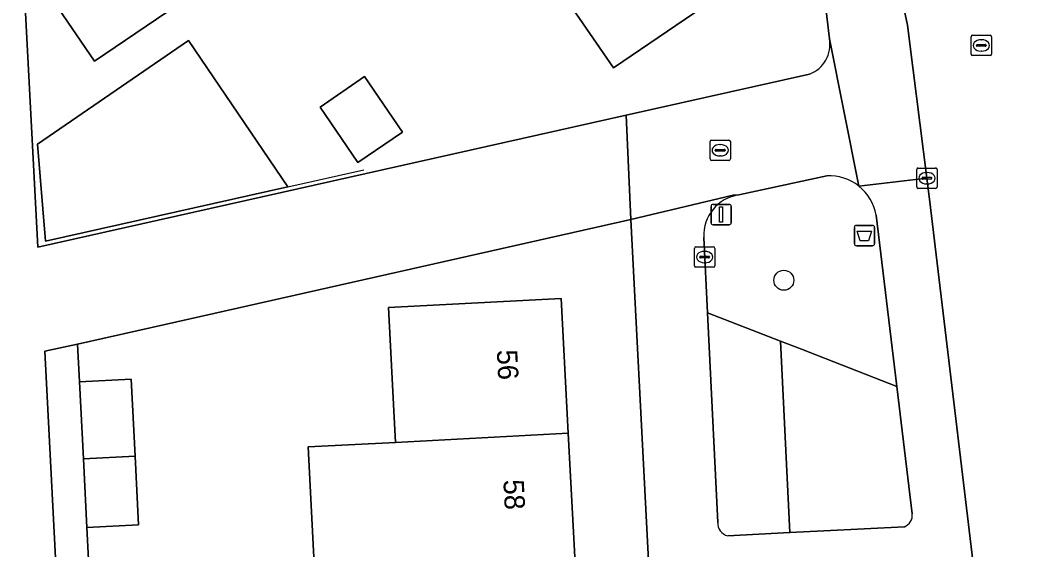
# Model space of a CAD drawing. Extents: x 158086 to 159499, y 382904 to 383981.
# Drawn here: x 158934.56 to 158984.5, y 383543.17 to 383569.13 of the extents above; entities that cross this region are included whole.
import ezdxf

# ---------------------------------------------------------------- set-up
doc = ezdxf.new("R2010")
doc.units = 0
for name, color, linetype in [('IMGEO_Afvalbak', 7, 'Continuous'), ('IMGEO_Boom', 7, 'Continuous'), ('IMGEO_Erf', 7, 'Continuous'), ('IMGEO_Groenvoorziening', 7, 'Continuous'), ('IMGEO_Kolk', 7, 'Continuous'), ('IMGEO_Lichtmast', 7, 'Continuous'), ('IMGEO_Muur', 7, 'Continuous'), ('IMGEO_Pand', 7, 'Continuous'), ('IMGEO_Pand_nummerreeks', 7, 'Continuous'), ('IMGEO_Rijbaan_lokaal_open', 7, 'Continuous'), ('IMGEO_Rioolput', 7, 'Continuous'), ('IMGEO_Voetpad_open', 7, 'Continuous')]:
    doc.layers.add(name, color=color, linetype=linetype)

msp = doc.modelspace()

# ---------------------------------------------------------------- linework, layer by layer
at = {"layer": 'IMGEO_Afvalbak'}
for p, q in [((158975.459, 383558.174), (158975.459, 383558.974)), ((158975.459, 383558.974), (158975.459, 383558.174)), ((158975.559, 383559.074), (158976.349, 383559.074)), ((158976.349, 383559.074), (158975.559, 383559.074)), ((158976.449, 383558.974), (158976.449, 383558.174)), ((158976.449, 383558.174), (158976.449, 383558.974)), ((158976.349, 383558.074), (158975.559, 383558.074)), ((158975.559, 383558.074), (158976.349, 383558.074))]:
    msp.add_line(p, q, dxfattribs=at)
msp.add_lwpolyline([(158975.602, 383558.788), (158976.306, 383558.788), (158976.157, 383558.318), (158975.751, 383558.318), (158975.602, 383558.788)], dxfattribs=at)
for centre, start, end in [((158975.559, 383558.974), 90, 180), ((158975.559, 383558.974), 90, 180), ((158976.349, 383558.974), 0, 90), ((158976.349, 383558.974), 360, 90), ((158975.559, 383558.174), 180, 270), ((158975.559, 383558.174), 180, 270), ((158976.349, 383558.174), 270, 0), ((158976.349, 383558.174), 270, 0)]:
    msp.add_arc(centre, 0.1, start, end, dxfattribs=at)
at = {"layer": 'IMGEO_Boom'}
msp.add_circle((158972.001, 383556.383), 0.489, dxfattribs=at)
at = {"layer": 'IMGEO_Erf'}
for points in [[(158974.237, 383568.221), (158973.6, 383573.586), (158919.597, 383652.499)], [(158934.612, 383573.241), (158935.418, 383558.013), (158964.263, 383564.478), (158973.267, 383566.496)], [(158970.67, 383571.594), (158963.643, 383566.795), (158960.823, 383570.924)], [(158967.573, 383500), (158964.491, 383559.355), (158941.721, 383554.23), (158937.365, 383553.243), (158937.459, 383551.398), (158939.992, 383551.527), (158940.185, 383547.757), (158940.357, 383544.392), (158937.824, 383544.262), (158938.116, 383538.583), (158940.667, 383538.713), (158940.853, 383535.086), (158941.031, 383531.598), (158938.48, 383531.469), (158938.761, 383525.719), (158941.312, 383525.849), (158941.506, 383522.067), (158941.673, 383518.797), (158939.122, 383518.666), (158939.428, 383512.981), (158941.966, 383513.111), (158942.15, 383509.514)], [(158952.5, 383510.064), (158952.164, 383516.386), (158954.606, 383516.516), (158954.283, 383522.746), (158953.94, 383529.354), (158951.568, 383529.231), (158951.236, 383535.639), (158953.608, 383535.762), (158953.281, 383542.068), (158949.007, 383541.841), (158948.669, 383548.208), (158952.951, 383548.435), (158952.87, 383549.988), (158952.608, 383555.044), (158961.084, 383555.481), (158961.429, 383548.885), (158961.762, 383542.518), (158962.091, 383536.212), (158962.426, 383529.805), (158962.771, 383523.197), (158963.097, 383516.967), (158963.428, 383510.644)]]:
    msp.add_lwpolyline(points, dxfattribs=at)
for points in [[(158934.612, 383573.241), (158937.044, 383574.902), (158938.377, 383572.95), (158942.122, 383575.507), (158944.287, 383576.985), (158946.285, 383574.058), (158944.12, 383572.58), (158944.781, 383571.612), (158938.202, 383567.12), (158935.543, 383571.015), (158935.095, 383570.709)], [(158947.679, 383560.966), (158935.791, 383558.299), (158935.401, 383563.058), (158942.8, 383568.138)], [(158951.435, 383566.368), (158953.295, 383563.644), (158951.115, 383562.156), (158949.258, 383564.877)]]:
    msp.add_lwpolyline(points, close=True, dxfattribs=at)
msp.add_arc((158972.719, 383567.939), 1.544, 290.784, 10.5163, dxfattribs=at)
at = {"layer": 'IMGEO_Groenvoorziening'}
for points in [[(158974.107, 383561.51), (158969.791, 383560.564)], [(158968.078, 383558.484), (158968.259, 383554.793), (158971.831, 383553.404), (158972.861, 383553.003), (158977.545, 383551.181), (158976.533, 383559.572)], [(158969.249, 383543.857), (158972.292, 383544.012), (158971.831, 383553.404), (158968.259, 383554.793), (158968.763, 383544.51)], [(158978.299, 383544.935), (158977.545, 383551.181), (158972.861, 383553.003), (158971.831, 383553.404), (158972.292, 383544.012), (158973.956, 383544.097), (158977.915, 383544.298)]]:
    msp.add_lwpolyline(points, dxfattribs=at)
for centre, radius, start, end in [((158974.207, 383559.147), 2.365, 51.3849, 92.4228), ((158974.207, 383559.148), 2.365, 10.3363, 51.366), ((158970.065, 383558.593), 1.99, 97.9223, 183.1308), ((158977.701, 383544.861), 0.602, 290.7838, 7.0509), ((158969.378, 383544.46), 0.617, 175.3801, 257.9374)]:
    msp.add_arc(centre, radius, start, end, dxfattribs=at)
at = {"layer": 'IMGEO_Kolk'}
for p, q in [((158978.519, 383560.961), (158978.519, 383561.813)), ((158978.594, 383561.887), (158979.446, 383561.887)), ((158979.007, 383561.667), (158979.032, 383561.667)), ((158979.52, 383561.813), (158979.52, 383560.961)), ((158978.778, 383561.381), (158978.778, 383561.393)), ((158979.216, 383561.344), (158978.818, 383561.344)), ((158978.821, 383561.43), (158979.219, 383561.43)), ((158979.262, 383561.393), (158979.262, 383561.381)), ((158979.446, 383560.887), (158978.594, 383560.887)), ((158979.03, 383561.107), (158979.005, 383561.107)), ((158967.616, 383557.095), (158967.616, 383557.947)), ((158967.691, 383558.021), (158968.543, 383558.021)), ((158968.104, 383557.801), (158968.129, 383557.801)), ((158968.617, 383557.947), (158968.617, 383557.095)), ((158967.875, 383557.515), (158967.875, 383557.527)), ((158968.313, 383557.478), (158967.915, 383557.478)), ((158967.918, 383557.564), (158968.316, 383557.564)), ((158968.127, 383557.241), (158968.102, 383557.241)), ((158968.359, 383557.527), (158968.359, 383557.515)), ((158968.543, 383557.021), (158967.691, 383557.021))]:
    msp.add_line(p, q, dxfattribs=at)
for points in [[(158978.519, 383560.961), (158978.519, 383561.813)], [(158978.594, 383561.887), (158979.446, 383561.887)], [(158979.52, 383561.813), (158979.52, 383560.961)], [(158979.446, 383560.887), (158978.594, 383560.887)], [(158967.616, 383557.095), (158967.616, 383557.947)], [(158967.691, 383558.021), (158968.543, 383558.021)], [(158968.617, 383557.947), (158968.617, 383557.095)], [(158968.543, 383557.021), (158967.691, 383557.021)]]:
    msp.add_lwpolyline(points, dxfattribs=at)
for centre, radius, start, end in [((158978.596, 383561.811), 0.0765, 91.552, 178.448), ((158978.596, 383561.811), 0.0765, 91.552, 178.448), ((158979.444, 383561.811), 0.0765, 1.552, 88.448), ((158979.444, 383561.811), 0.0765, 1.552, 88.448), ((158978.818, 383561.39), 0.0403, 85.8775, 175.7526), ((158978.815, 383561.38), 0.0366, 178.938, 274.7102), ((158979.219, 383561.387), 0.043, 264.8664, 352.4533), ((158979.223, 383561.392), 0.0386, 1.7309, 96.639), ((158978.596, 383560.963), 0.0765, 181.552, 268.448), ((158978.596, 383560.963), 0.0765, 181.552, 268.448), ((158979.444, 383560.963), 0.0765, 271.552, 358.448), ((158979.444, 383560.963), 0.0765, 271.552, 358.448), ((158967.693, 383557.945), 0.0765, 91.552, 178.448), ((158967.693, 383557.945), 0.0765, 91.552, 178.448), ((158968.541, 383557.945), 0.0765, 1.552, 88.448), ((158968.541, 383557.945), 0.0765, 1.552, 88.448), ((158967.915, 383557.524), 0.0403, 85.8775, 175.7526), ((158967.912, 383557.514), 0.0366, 178.938, 274.7102), ((158968.316, 383557.521), 0.043, 264.8664, 352.4533), ((158968.32, 383557.526), 0.0386, 1.7309, 96.639), ((158967.693, 383557.097), 0.0765, 181.552, 268.448), ((158967.693, 383557.097), 0.0765, 181.552, 268.448), ((158968.541, 383557.097), 0.0765, 271.552, 358.448), ((158968.541, 383557.097), 0.0765, 271.552, 358.448)]:
    msp.add_arc(centre, radius, start, end, dxfattribs=at)
for centre, major_axis, ratio, start_param, end_param in [((158979.006, 383561.387), (-0.387, 0.002), 0.722429, 4.712389, 7.853982), ((158979.031, 383561.387), (-0.39, 0.002), 0.717154, 1.570796, 4.712389), ((158968.103, 383557.521), (-0.387, 0.002), 0.722429, 4.712389, 7.853982), ((158968.128, 383557.521), (-0.39, 0.002), 0.717154, 1.570796, 4.712389)]:
    msp.add_ellipse(centre, major_axis=major_axis, ratio=ratio, start_param=start_param, end_param=end_param, dxfattribs=at)
at = {"layer": 'IMGEO_Lichtmast'}
for p, q in [((158968.431, 383559.205), (158968.431, 383560.005)), ((158968.431, 383560.005), (158968.431, 383559.205)), ((158968.531, 383560.105), (158969.321, 383560.105)), ((158969.321, 383560.105), (158968.531, 383560.105)), ((158969.421, 383560.005), (158969.421, 383559.205)), ((158969.421, 383559.205), (158969.421, 383560.005)), ((158969.321, 383559.105), (158968.531, 383559.105)), ((158968.531, 383559.105), (158969.321, 383559.105))]:
    msp.add_line(p, q, dxfattribs=at)
msp.add_lwpolyline([(158968.851, 383559.98), (158969.001, 383559.98), (158969.001, 383559.23), (158968.851, 383559.23), (158968.851, 383559.98)], dxfattribs=at)
for centre, start, end in [((158968.531, 383560.005), 90, 180), ((158968.531, 383560.005), 90, 180), ((158969.321, 383560.005), 0, 90), ((158969.321, 383560.005), 360, 90), ((158968.531, 383559.205), 180, 270), ((158968.531, 383559.205), 180, 270), ((158969.321, 383559.205), 270, 0), ((158969.321, 383559.205), 270, 0)]:
    msp.add_arc(centre, 0.1, start, end, dxfattribs=at)
at = {"layer": 'IMGEO_Muur'}
for points in [[(158947.679, 383560.966), (158951.4, 383561.803)], [(158937.365, 383553.243), (158941.721, 383554.23)]]:
    msp.add_lwpolyline(points, dxfattribs=at)
at = {"layer": 'IMGEO_Pand'}
for points in [[(158944.12, 383572.58), (158946.285, 383574.058), (158944.287, 383576.985), (158942.122, 383575.507), (158938.377, 383572.95), (158935.543, 383571.015), (158938.202, 383567.12), (158944.781, 383571.612)], [(158959.985, 383572.151), (158960.823, 383570.924), (158963.643, 383566.795), (158970.67, 383571.594), (158967, 383576.969)], [(158947.679, 383560.966), (158942.8, 383568.138), (158935.401, 383563.058), (158935.791, 383558.299)], [(158951.435, 383566.368), (158949.258, 383564.877), (158951.115, 383562.156), (158953.295, 383563.644)], [(158952.951, 383548.435), (158961.429, 383548.885), (158961.084, 383555.481), (158952.608, 383555.044), (158952.87, 383549.988)], [(158940.185, 383547.757), (158939.992, 383551.527), (158937.459, 383551.398), (158937.652, 383547.623)], [(158952.951, 383548.435), (158948.669, 383548.208), (158949.007, 383541.841), (158953.281, 383542.068), (158961.762, 383542.518), (158961.429, 383548.885)], [(158940.185, 383547.757), (158937.652, 383547.623), (158937.824, 383544.262), (158940.357, 383544.392)]]:
    msp.add_lwpolyline(points, close=True, dxfattribs=at)
at = {"layer": 'IMGEO_Rijbaan_lokaal_open'}
for points in [[(158985.158, 383573.085), (158984.255, 383573.589), (158983.704, 383574.031), (158977.415, 383571.984), (158978.072, 383568.889), (158978.334, 383566.818), (158979.022, 383561.383), (158979.151, 383560.361), (158981.914, 383537.315), (158984.654, 383515.442), (158985.093, 383511.823), (158991.302, 383512.605), (158991.664, 383513.253), (158992.493, 383514.367)], [(158933.54, 383431.998), (158941.975, 383432.354), (158938.491, 383500), (158935.766, 383552.9), (158937.365, 383553.243), (158941.721, 383554.23), (158964.491, 383559.355), (158964.263, 383564.478), (158935.418, 383558.013), (158934.612, 383573.241)]]:
    msp.add_lwpolyline(points, dxfattribs=at)
at = {"layer": 'IMGEO_Rioolput'}
for p, q in [((158981.186, 383567.47), (158981.186, 383568.322)), ((158981.261, 383568.396), (158982.113, 383568.396)), ((158981.674, 383568.176), (158981.699, 383568.176)), ((158982.187, 383568.322), (158982.187, 383567.47)), ((158981.445, 383567.89), (158981.445, 383567.902)), ((158981.883, 383567.853), (158981.485, 383567.853)), ((158981.488, 383567.939), (158981.886, 383567.939)), ((158981.697, 383567.616), (158981.672, 383567.616)), ((158981.929, 383567.902), (158981.929, 383567.89)), ((158982.113, 383567.396), (158981.261, 383567.396)), ((158968.381, 383562.33), (158968.381, 383563.182)), ((158968.456, 383563.256), (158969.308, 383563.256)), ((158969.382, 383563.182), (158969.382, 383562.33)), ((158968.64, 383562.75), (158968.64, 383562.762)), ((158969.078, 383562.713), (158968.68, 383562.713)), ((158968.683, 383562.799), (158969.081, 383562.799)), ((158968.869, 383563.036), (158968.894, 383563.036)), ((158969.124, 383562.762), (158969.124, 383562.75)), ((158969.308, 383562.256), (158968.456, 383562.256)), ((158968.892, 383562.476), (158968.867, 383562.476))]:
    msp.add_line(p, q, dxfattribs=at)
for points in [[(158981.186, 383567.47), (158981.186, 383568.322)], [(158981.261, 383568.396), (158982.113, 383568.396)], [(158982.187, 383568.322), (158982.187, 383567.47)], [(158982.113, 383567.396), (158981.261, 383567.396)], [(158968.381, 383562.33), (158968.381, 383563.182)], [(158968.456, 383563.256), (158969.308, 383563.256)], [(158969.382, 383563.182), (158969.382, 383562.33)], [(158969.308, 383562.256), (158968.456, 383562.256)]]:
    msp.add_lwpolyline(points, dxfattribs=at)
for centre, radius, start, end in [((158981.263, 383568.32), 0.0765, 91.552, 178.448), ((158981.263, 383568.32), 0.0765, 91.552, 178.448), ((158982.111, 383568.32), 0.0765, 1.552, 88.448), ((158982.111, 383568.32), 0.0765, 1.552, 88.448), ((158981.485, 383567.899), 0.0403, 85.8775, 175.7526), ((158981.482, 383567.889), 0.0366, 178.938, 274.7102), ((158981.886, 383567.896), 0.043, 264.8664, 352.4533), ((158981.89, 383567.901), 0.0386, 1.7309, 96.639), ((158981.263, 383567.472), 0.0765, 181.552, 268.448), ((158981.263, 383567.472), 0.0765, 181.552, 268.448), ((158982.111, 383567.472), 0.0765, 271.552, 358.448), ((158982.111, 383567.472), 0.0765, 271.552, 358.448), ((158968.458, 383563.18), 0.0765, 91.552, 178.448), ((158968.458, 383563.18), 0.0765, 91.552, 178.448), ((158969.306, 383563.18), 0.0765, 1.552, 88.448), ((158969.306, 383563.18), 0.0765, 1.552, 88.448), ((158968.68, 383562.759), 0.0403, 85.8775, 175.7526), ((158968.677, 383562.749), 0.0366, 178.938, 274.7102), ((158969.081, 383562.756), 0.043, 264.8664, 352.4533), ((158969.085, 383562.761), 0.0386, 1.7309, 96.639), ((158968.458, 383562.332), 0.0765, 181.552, 268.448), ((158968.458, 383562.332), 0.0765, 181.552, 268.448), ((158969.306, 383562.332), 0.0765, 271.552, 358.448), ((158969.306, 383562.332), 0.0765, 271.552, 358.448)]:
    msp.add_arc(centre, radius, start, end, dxfattribs=at)
for centre, major_axis, ratio, start_param, end_param in [((158981.673, 383567.896), (-0.387, 0.002), 0.722429, 4.712389, 7.853982), ((158981.698, 383567.896), (-0.39, 0.002), 0.717154, 1.570796, 4.712389), ((158968.868, 383562.756), (-0.387, 0.002), 0.722429, 4.712389, 7.853982), ((158968.893, 383562.756), (-0.39, 0.002), 0.717154, 1.570796, 4.712389)]:
    msp.add_ellipse(centre, major_axis=major_axis, ratio=ratio, start_param=start_param, end_param=end_param, dxfattribs=at)
at = {"layer": 'IMGEO_Voetpad_open'}
for points in [[(158918.156, 383655.778), (158919.597, 383652.499), (158973.6, 383573.586), (158974.237, 383568.221), (158975.683, 383560.995), (158979.022, 383561.383), (158978.334, 383566.818), (158978.072, 383568.889), (158977.415, 383571.984), (158976.923, 383573.927), (158976.812, 383574.233), (158976.698, 383574.538)], [(158975.683, 383560.995), (158974.237, 383568.221)], [(158973.267, 383566.496), (158964.263, 383564.478), (158964.491, 383559.355), (158969.516, 383560.553), (158969.791, 383560.564), (158974.107, 383561.51)], [(158979.151, 383560.361), (158979.022, 383561.383), (158975.683, 383560.995)], [(158969.791, 383560.564), (158969.516, 383560.553), (158964.491, 383559.355), (158967.573, 383500), (158971.005, 383433.899), (158974.979, 383434.119)], [(158990.277, 383447.467), (158990.79, 383443.2), (158991.705, 383435.579), (158992.49, 383430.746), (158993.954, 383430.783), (158993.364, 383435.577), (158994.396, 383435.704), (158994.239, 383436.978), (158993.11, 383446.474), (158992.816, 383449.144), (158991.644, 383458.389), (158989.897, 383472.605), (158989.308, 383477.307), (158988.256, 383485.765), (158986.528, 383500), (158985.415, 383509.168), (158985.093, 383511.823), (158984.654, 383515.442), (158981.914, 383537.315), (158979.151, 383560.361)], [(158976.533, 383559.572), (158977.545, 383551.181), (158978.299, 383544.935)], [(158968.763, 383544.51), (158968.259, 383554.793), (158968.078, 383558.484)], [(158939.612, 383509.379), (158939.428, 383512.981), (158939.122, 383518.666), (158938.955, 383521.931), (158938.761, 383525.719), (158938.48, 383531.469), (158938.302, 383534.95), (158938.116, 383538.583), (158937.824, 383544.262), (158937.652, 383547.623), (158937.459, 383551.398), (158937.365, 383553.243), (158935.766, 383552.9), (158938.491, 383500)], [(158977.915, 383544.298), (158973.956, 383544.097), (158972.292, 383544.012), (158969.249, 383543.857)]]:
    msp.add_lwpolyline(points, dxfattribs=at)
for centre, radius, start, end in [((158972.719, 383567.939), 1.544, 290.784, 10.5163), ((158974.207, 383559.147), 2.365, 51.3849, 92.4228), ((158974.207, 383559.148), 2.365, 10.3363, 51.366), ((158970.065, 383558.593), 1.99, 97.9223, 183.1308), ((158977.701, 383544.861), 0.602, 290.7838, 7.0509), ((158969.378, 383544.46), 0.617, 175.3801, 257.9374)]:
    msp.add_arc(centre, radius, start, end, dxfattribs=at)

# ---------------------------------------------------------------- texts
at = {"layer": 'IMGEO_Pand_nummerreeks'}
for s, p in [('56', (158957.926, 383552.959)), ('58', (158958.246, 383546.591))]:
    msp.add_text(s, height=1, rotation=272.8747, dxfattribs=at).set_placement(p)

doc.saveas('drawing.dxf')
